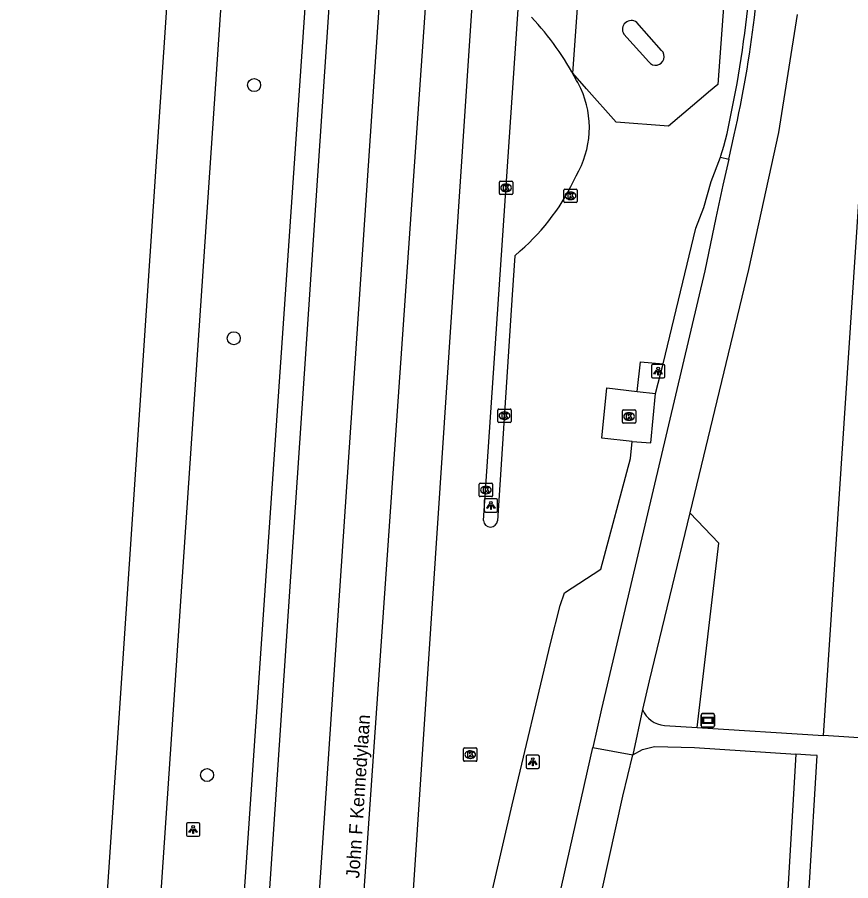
# Model space of a CAD drawing. Extents: x 161848 to 162726, y 385382 to 386521.
# Drawn here: x 161875.7 to 161938.1, y 385867.8 to 385932.3 of the extents above; entities that cross this region are included whole.
import ezdxf

# ---------------------------------------------------------------- set-up
doc = ezdxf.new("R2010")
doc.units = 0
for name, color, linetype in [('IMGEO_Berm_groen', 7, 'Continuous'), ('IMGEO_Boom', 7, 'Continuous'), ('IMGEO_Fietspad_gesloten', 7, 'Continuous'), ('IMGEO_Haag', 7, 'Continuous'), ('IMGEO_Kolk', 7, 'Continuous'), ('IMGEO_Lichtpunt', 7, 'Continuous'), ('IMGEO_Openbare_ruimte_label', 7, 'Continuous'), ('IMGEO_Rijbaan_lokaal_gesloten', 7, 'Continuous'), ('IMGEO_Rijbaan_lokaal_open', 7, 'Continuous'), ('IMGEO_Rijbaan_regionaal_gesloten', 7, 'Continuous'), ('IMGEO_Straatnaambord', 7, 'Continuous'), ('IMGEO_Voetpad_open', 7, 'Continuous')]:
    doc.layers.add(name, color=color, linetype=linetype)

msp = doc.modelspace()

# ---------------------------------------------------------------- linework, layer by layer
at = {"layer": 'IMGEO_Berm_groen'}
for points in [[(161936.046, 385878.605), (161941.769, 385965.23)], [(161898.617, 385953.379), (161890.551, 385835.749), (161884.117, 385831.999), (161885.657, 385854.758), (161892.662, 385958.293), (161898.617, 385953.379)], [(161926.577, 385879.216), (161928.213, 385892.993), (161926.031, 385895.262)]]:
    msp.add_lwpolyline(points, dxfattribs=at)
at = {"layer": 'IMGEO_Boom'}
for centre in [(161893.429, 385927.251), (161891.909, 385908.319), (161889.909, 385875.66)]:
    msp.add_circle(centre, 0.489, dxfattribs=at)
at = {"layer": 'IMGEO_Fietspad_gesloten'}
for points in [[(161934.076, 385932.542), (161932.676, 385923.695), (161930.423, 385913.464), (161926.031, 385895.262)], [(161928.954, 385921.705), (161928.496, 385919.768), (161927.986, 385917.325), (161927.156, 385913.357), (161919.429, 385880.598), (161918.782, 385877.729)], [(161926.031, 385895.262), (161923.002, 385882.707), (161922.49, 385880.558)], [(161922.49, 385880.558), (161921.773, 385877.183)], [(161913.235, 385853.143), (161918.782, 385877.729)], [(161916.36, 385853.003), (161921.012, 385874.074), (161921.773, 385877.183)], [(161918.782, 385877.729), (161921.773, 385877.183)]]:
    msp.add_lwpolyline(points, dxfattribs=at)
at = {"layer": 'IMGEO_Haag'}
msp.add_lwpolyline([(161933.97, 385877.214), (161932.486, 385852.287)], dxfattribs=at)
at = {"layer": 'IMGEO_Kolk'}
for p, q in [((161911.782, 385919.143), (161911.782, 385919.995)), ((161911.857, 385920.069), (161912.709, 385920.069)), ((161912.27, 385919.849), (161912.295, 385919.849)), ((161912.783, 385919.995), (161912.783, 385919.143)), ((161912.293, 385919.289), (161912.268, 385919.289)), ((161916.606, 385918.551), (161916.606, 385919.403)), ((161916.681, 385919.477), (161917.533, 385919.477)), ((161917.094, 385919.257), (161917.119, 385919.257)), ((161917.607, 385919.403), (161917.607, 385918.551)), ((161912.709, 385919.069), (161911.857, 385919.069)), ((161917.117, 385918.697), (161917.092, 385918.697)), ((161917.533, 385918.477), (161916.681, 385918.477)), ((161911.741, 385903.028), (161912.593, 385903.028)), ((161911.666, 385902.102), (161911.666, 385902.954)), ((161912.154, 385902.808), (161912.179, 385902.808)), ((161912.667, 385902.954), (161912.667, 385902.102)), ((161920.986, 385902.043), (161920.986, 385902.895)), ((161921.061, 385902.969), (161921.913, 385902.969)), ((161921.474, 385902.749), (161921.499, 385902.749)), ((161921.987, 385902.895), (161921.987, 385902.043)), ((161912.593, 385902.028), (161911.741, 385902.028)), ((161912.177, 385902.248), (161912.152, 385902.248)), ((161921.913, 385901.969), (161921.061, 385901.969)), ((161921.497, 385902.189), (161921.472, 385902.189)), ((161910.28, 385896.55), (161910.28, 385897.402)), ((161910.355, 385897.476), (161911.207, 385897.476)), ((161910.768, 385897.256), (161910.793, 385897.256)), ((161911.281, 385897.402), (161911.281, 385896.55)), ((161910.791, 385896.696), (161910.766, 385896.696)), ((161911.207, 385896.476), (161910.355, 385896.476)), ((161909.106, 385876.761), (161909.106, 385877.613)), ((161909.181, 385877.687), (161910.033, 385877.687)), ((161909.594, 385877.467), (161909.619, 385877.467)), ((161910.107, 385877.613), (161910.107, 385876.761)), ((161910.033, 385876.687), (161909.181, 385876.687)), ((161909.617, 385876.907), (161909.592, 385876.907))]:
    msp.add_line(p, q, dxfattribs=at)
for points in [[(161911.782, 385919.143), (161911.782, 385919.995)], [(161911.857, 385920.069), (161912.709, 385920.069)], [(161912.783, 385919.995), (161912.783, 385919.143)], [(161912.103, 385919.769), (161912.226, 385919.769), (161912.226, 385919.618), (161912.356, 385919.769), (161912.52, 385919.769), (161912.374, 385919.618), (161912.527, 385919.369), (161912.375, 385919.369), (161912.29, 385919.533), (161912.226, 385919.466), (161912.226, 385919.369), (161912.103, 385919.369), (161912.103, 385919.769)], [(161916.606, 385918.551), (161916.606, 385919.403)], [(161916.681, 385919.477), (161917.533, 385919.477)], [(161916.927, 385919.177), (161917.05, 385919.177), (161917.05, 385919.026), (161917.18, 385919.177), (161917.344, 385919.177), (161917.198, 385919.026), (161917.351, 385918.777), (161917.199, 385918.777), (161917.114, 385918.941), (161917.05, 385918.874), (161917.05, 385918.777), (161916.927, 385918.777), (161916.927, 385919.177)], [(161917.607, 385919.403), (161917.607, 385918.551)], [(161912.709, 385919.069), (161911.857, 385919.069)], [(161917.533, 385918.477), (161916.681, 385918.477)], [(161911.741, 385903.028), (161912.593, 385903.028)], [(161911.666, 385902.102), (161911.666, 385902.954)], [(161911.987, 385902.728), (161912.11, 385902.728), (161912.11, 385902.577), (161912.24, 385902.728), (161912.404, 385902.728), (161912.258, 385902.577), (161912.411, 385902.328), (161912.259, 385902.328), (161912.174, 385902.492), (161912.11, 385902.425), (161912.11, 385902.328), (161911.987, 385902.328), (161911.987, 385902.728)], [(161912.667, 385902.954), (161912.667, 385902.102)], [(161920.986, 385902.043), (161920.986, 385902.895)], [(161921.061, 385902.969), (161921.913, 385902.969)], [(161921.307, 385902.669), (161921.43, 385902.669), (161921.43, 385902.518), (161921.56, 385902.669), (161921.724, 385902.669), (161921.578, 385902.518), (161921.731, 385902.269), (161921.579, 385902.269), (161921.494, 385902.433), (161921.43, 385902.366), (161921.43, 385902.269), (161921.307, 385902.269), (161921.307, 385902.669)], [(161921.987, 385902.895), (161921.987, 385902.043)], [(161912.593, 385902.028), (161911.741, 385902.028)], [(161921.913, 385901.969), (161921.061, 385901.969)], [(161910.28, 385896.55), (161910.28, 385897.402)], [(161910.355, 385897.476), (161911.207, 385897.476)], [(161911.281, 385897.402), (161911.281, 385896.55)], [(161910.601, 385897.176), (161910.724, 385897.176), (161910.724, 385897.025), (161910.854, 385897.176), (161911.018, 385897.176), (161910.872, 385897.025), (161911.025, 385896.776), (161910.873, 385896.776), (161910.788, 385896.94), (161910.724, 385896.873), (161910.724, 385896.776), (161910.601, 385896.776), (161910.601, 385897.176)], [(161911.207, 385896.476), (161910.355, 385896.476)], [(161909.106, 385876.761), (161909.106, 385877.613)], [(161909.181, 385877.687), (161910.033, 385877.687)], [(161909.427, 385877.387), (161909.55, 385877.387), (161909.55, 385877.236), (161909.68, 385877.387), (161909.844, 385877.387), (161909.698, 385877.236), (161909.851, 385876.987), (161909.699, 385876.987), (161909.614, 385877.151), (161909.55, 385877.084), (161909.55, 385876.987), (161909.427, 385876.987), (161909.427, 385877.387)], [(161910.107, 385877.613), (161910.107, 385876.761)], [(161910.033, 385876.687), (161909.181, 385876.687)]]:
    msp.add_lwpolyline(points, dxfattribs=at)
for centre, start, end in [((161911.859, 385919.993), 91.55205, 178.44795), ((161911.859, 385919.993), 91.55205, 178.44795), ((161912.707, 385919.993), 1.55205, 88.44795), ((161912.707, 385919.993), 1.55205, 88.44795), ((161911.859, 385919.145), 181.55205, 268.44795), ((161911.859, 385919.145), 181.55205, 268.44795), ((161912.707, 385919.145), 271.55205, 358.44795), ((161912.707, 385919.145), 271.55205, 358.44795), ((161916.683, 385919.401), 91.55205, 178.44795), ((161916.683, 385919.401), 91.55205, 178.44795), ((161917.531, 385919.401), 1.55205, 88.44795), ((161917.531, 385919.401), 1.55205, 88.44795), ((161916.683, 385918.553), 181.55205, 268.44795), ((161916.683, 385918.553), 181.55205, 268.44795), ((161917.531, 385918.553), 271.55205, 358.44795), ((161917.531, 385918.553), 271.55205, 358.44795), ((161911.743, 385902.952), 91.55205, 178.44795), ((161911.743, 385902.952), 91.55205, 178.44795), ((161912.591, 385902.952), 1.55205, 88.44795), ((161912.591, 385902.952), 1.55205, 88.44795), ((161921.063, 385902.893), 91.55205, 178.44795), ((161921.063, 385902.893), 91.55205, 178.44795), ((161921.911, 385902.893), 1.55205, 88.44795), ((161921.911, 385902.893), 1.55205, 88.44795), ((161911.743, 385902.104), 181.55205, 268.44795), ((161911.743, 385902.104), 181.55205, 268.44795), ((161912.591, 385902.104), 271.55205, 358.44795), ((161912.591, 385902.104), 271.55205, 358.44795), ((161921.063, 385902.045), 181.55205, 268.44795), ((161921.063, 385902.045), 181.55205, 268.44795), ((161921.911, 385902.045), 271.55205, 358.44795), ((161921.911, 385902.045), 271.55205, 358.44795), ((161910.357, 385897.4), 91.55205, 178.44795), ((161910.357, 385897.4), 91.55205, 178.44795), ((161911.205, 385897.4), 1.55205, 88.44795), ((161911.205, 385897.4), 1.55205, 88.44795), ((161910.357, 385896.552), 181.55205, 268.44795), ((161910.357, 385896.552), 181.55205, 268.44795), ((161911.205, 385896.552), 271.55205, 358.44795), ((161911.205, 385896.552), 271.55205, 358.44795), ((161909.183, 385877.611), 91.55205, 178.44795), ((161909.183, 385877.611), 91.55205, 178.44795), ((161910.031, 385877.611), 1.55205, 88.44795), ((161910.031, 385877.611), 1.55205, 88.44795), ((161909.183, 385876.763), 181.55205, 268.44795), ((161909.183, 385876.763), 181.55205, 268.44795), ((161910.031, 385876.763), 271.55205, 358.44795), ((161910.031, 385876.763), 271.55205, 358.44795)]:
    msp.add_arc(centre, 0.0765, start, end, dxfattribs=at)
for centre, major_axis, ratio, start_param, end_param in [((161912.269, 385919.569), (-0.387, 0.002), 0.722429, 4.712389, 7.853982), ((161912.294, 385919.569), (-0.39, 0.002), 0.717154, 1.570796, 4.712389), ((161917.093, 385918.977), (-0.387, 0.002), 0.722429, 4.712389, 7.853982), ((161917.118, 385918.977), (-0.39, 0.002), 0.717154, 1.570796, 4.712389), ((161912.153, 385902.528), (-0.387, 0.002), 0.722429, 4.712389, 7.853982), ((161912.178, 385902.528), (-0.39, 0.002), 0.717154, 1.570796, 4.712389), ((161921.473, 385902.469), (-0.387, 0.002), 0.722429, 4.712389, 7.853982), ((161921.498, 385902.469), (-0.39, 0.002), 0.717154, 1.570796, 4.712389), ((161910.767, 385896.976), (-0.387, 0.002), 0.722429, 4.712389, 7.853982), ((161910.792, 385896.976), (-0.39, 0.002), 0.717154, 1.570796, 4.712389), ((161909.593, 385877.187), (-0.387, 0.002), 0.722429, 4.712389, 7.853982), ((161909.618, 385877.187), (-0.39, 0.002), 0.717154, 1.570796, 4.712389)]:
    msp.add_ellipse(centre, major_axis=major_axis, ratio=ratio, start_param=start_param, end_param=end_param, dxfattribs=at)
at = {"layer": 'IMGEO_Lichtpunt'}
for p, q in [((161923.159, 385906.268), (161923.159, 385905.461)), ((161923.159, 385906.268), (161923.159, 385905.461)), ((161924.061, 385906.363), (161923.253, 385906.363)), ((161924.061, 385906.363), (161923.253, 385906.363)), ((161924.155, 385905.461), (161924.155, 385906.268)), ((161924.155, 385905.461), (161924.155, 385906.268)), ((161923.253, 385905.367), (161924.061, 385905.367)), ((161923.253, 385905.367), (161924.061, 385905.367)), ((161910.658, 385896.218), (161910.658, 385895.411)), ((161910.658, 385896.218), (161910.658, 385895.411)), ((161911.56, 385896.313), (161910.752, 385896.313)), ((161911.56, 385896.313), (161910.752, 385896.313)), ((161911.654, 385895.411), (161911.654, 385896.218)), ((161911.654, 385895.411), (161911.654, 385896.218)), ((161910.752, 385895.317), (161911.56, 385895.317)), ((161910.752, 385895.317), (161911.56, 385895.317)), ((161913.779, 385877.057), (161913.779, 385876.25)), ((161913.779, 385877.057), (161913.779, 385876.25)), ((161914.681, 385877.152), (161913.873, 385877.152)), ((161914.681, 385877.152), (161913.873, 385877.152)), ((161914.775, 385876.25), (161914.775, 385877.057)), ((161914.775, 385876.25), (161914.775, 385877.057)), ((161913.873, 385876.156), (161914.681, 385876.156)), ((161913.873, 385876.156), (161914.681, 385876.156)), ((161889.268, 385872.077), (161888.46, 385872.077)), ((161889.268, 385872.077), (161888.46, 385872.077)), ((161888.366, 385871.982), (161888.366, 385871.175)), ((161888.366, 385871.982), (161888.366, 385871.175)), ((161889.362, 385871.175), (161889.362, 385871.982)), ((161889.362, 385871.175), (161889.362, 385871.982)), ((161888.46, 385871.081), (161889.268, 385871.081)), ((161888.46, 385871.081), (161889.268, 385871.081))]:
    msp.add_line(p, q, dxfattribs=at)
for points in [[(161923.533, 385905.932), (161923.572, 385905.904), (161923.384, 385905.642), (161923.346, 385905.669), (161923.533, 385905.932)], [(161923.635, 385905.884), (161923.682, 385905.884), (161923.682, 385905.562), (161923.635, 385905.562), (161923.635, 385905.884)], [(161923.745, 385905.904), (161923.783, 385905.931), (161923.97, 385905.669), (161923.931, 385905.641), (161923.745, 385905.904)], [(161911.032, 385895.882), (161911.071, 385895.854), (161910.883, 385895.592), (161910.845, 385895.619), (161911.032, 385895.882)], [(161911.134, 385895.834), (161911.181, 385895.834), (161911.181, 385895.512), (161911.134, 385895.512), (161911.134, 385895.834)], [(161911.244, 385895.854), (161911.282, 385895.881), (161911.469, 385895.619), (161911.43, 385895.591), (161911.244, 385895.854)], [(161914.153, 385876.721), (161914.192, 385876.693), (161914.004, 385876.431), (161913.966, 385876.458), (161914.153, 385876.721)], [(161914.255, 385876.673), (161914.302, 385876.673), (161914.302, 385876.351), (161914.255, 385876.351), (161914.255, 385876.673)], [(161914.365, 385876.693), (161914.403, 385876.72), (161914.59, 385876.458), (161914.551, 385876.43), (161914.365, 385876.693)], [(161888.74, 385871.646), (161888.779, 385871.618), (161888.591, 385871.356), (161888.553, 385871.383), (161888.74, 385871.646)], [(161888.842, 385871.598), (161888.889, 385871.598), (161888.889, 385871.276), (161888.842, 385871.276), (161888.842, 385871.598)], [(161888.952, 385871.618), (161888.99, 385871.645), (161889.177, 385871.383), (161889.138, 385871.355), (161888.952, 385871.618)]]:
    msp.add_lwpolyline(points, dxfattribs=at)
for centre in [(161923.658, 385906.066), (161911.157, 385896.016), (161914.278, 385876.855), (161888.865, 385871.78)]:
    msp.add_circle(centre, 0.0994, dxfattribs=at)
for centre, start, end in [((161923.253, 385906.268), 90, 180), ((161923.253, 385906.268), 90, 180), ((161924.061, 385906.268), 0, 90), ((161924.061, 385906.268), 0, 90), ((161923.253, 385905.461), 180, 270), ((161923.253, 385905.461), 180, 270), ((161924.061, 385905.461), 270, 0), ((161924.061, 385905.461), 270, 360), ((161910.752, 385896.218), 90, 180), ((161910.752, 385896.218), 90, 180), ((161911.56, 385896.218), 0, 90), ((161911.56, 385896.218), 0, 90), ((161910.752, 385895.411), 180, 270), ((161910.752, 385895.411), 180, 270), ((161911.56, 385895.411), 270, 0), ((161911.56, 385895.411), 270, 360), ((161913.873, 385877.057), 90, 180), ((161913.873, 385877.057), 90, 180), ((161914.681, 385877.057), 0, 90), ((161914.681, 385877.057), 0, 90), ((161913.873, 385876.25), 180, 270), ((161913.873, 385876.25), 180, 270), ((161914.681, 385876.25), 270, 0), ((161914.681, 385876.25), 270, 360), ((161888.46, 385871.982), 90, 180), ((161888.46, 385871.982), 90, 180), ((161889.268, 385871.982), 0, 90), ((161889.268, 385871.982), 0, 90), ((161888.46, 385871.175), 180, 270), ((161888.46, 385871.175), 180, 270), ((161889.268, 385871.175), 270, 0), ((161889.268, 385871.175), 270, 360)]:
    msp.add_arc(centre, 0.0946, start, end, dxfattribs=at)
at = {"layer": 'IMGEO_Rijbaan_lokaal_gesloten'}
for points in [[(161920.526, 385924.482), (161918.31, 385926.968), (161917.269, 385928.137), (161918.217, 385941.41), (161920.704, 385943.507), (161921.887, 385944.504), (161925.824, 385944.227), (161926.846, 385943.1), (161928.414, 385941.371), (161929.102, 385940.612), (161928.129, 385927.296), (161927.442, 385926.717), (161927.053, 385926.388), (161924.447, 385924.187), (161920.526, 385924.482)], [(161923.927, 385929.848), (161922.062, 385931.937)], [(161921.093, 385931.071), (161922.958, 385928.983)]]:
    msp.add_lwpolyline(points, dxfattribs=at)
for centre, radius, start, end in [((161921.654, 385931.418), 0.66, 51.81499, 211.75964), ((161923.467, 385929.388), 0.651, 218.4697, 45.03915)]:
    msp.add_arc(centre, radius, start, end, dxfattribs=at)
at = {"layer": 'IMGEO_Rijbaan_lokaal_open'}
for points in [[(161910.593, 385894.692), (161915.187, 385962.357), (161915.256, 385963.349)], [(161928.324, 385921.865), (161928.359, 385921.957), (161928.585, 385922.689), (161928.819, 385923.64)], [(161928.954, 385921.705), (161928.958, 385921.721), (161929.35, 385923.544)], [(161924.032, 385906.413), (161926.479, 385916.549), (161927.083, 385918.11), (161927.628, 385920.047), (161928.324, 385921.865)], [(161928.324, 385921.865), (161928.954, 385921.705)], [(161913.351, 385914.864), (161912.946, 385914.481), (161912.747, 385911.57), (161911.643, 385894.679)], [(161922.102, 385904.34), (161922.337, 385906.552), (161924.032, 385906.413)], [(161923.477, 385904.186), (161924.032, 385906.413)], [(161921.722, 385900.609), (161919.455, 385900.841), (161919.828, 385904.612), (161922.102, 385904.34)], [(161922.102, 385904.34), (161923.477, 385904.186)], [(161908.706, 385855.98), (161912.752, 385873.422), (161915.609, 385885.499), (161916.321, 385888.332), (161916.653, 385889.292), (161919.383, 385891.049), (161921.589, 385899.331), (161921.722, 385900.609)]]:
    msp.add_lwpolyline(points, dxfattribs=at)
for centre, radius, start, end in [((161843.747, 385942.568), 87.153, 347.45647, 0.78701), ((161847.573, 385942.248), 83.891, 353.19435, 1.05097), ((161898.599, 385917.643), 21.416, 27.68349, 43.27493), ((161847.807, 385942.23), 83.657, 347.09326, 353.18782), ((161911.345, 385923.974), 7.194, 24.84732, 30.19247), ((161911.496, 385924.062), 7.02, 329.18668, 24.71315), ((161902.699, 385927.156), 16.265, 310.90948, 335.71159), ((161911.119, 385894.73), 0.527, 184.12164, 354.45968)]:
    msp.add_arc(centre, radius, start, end, dxfattribs=at)
at = {"layer": 'IMGEO_Rijbaan_regionaal_gesloten'}
for points in [[(161875.71, 385766.607), (161881.653, 385855.03), (161889.369, 385969.842), (161891.348, 385999.175)], [(161887.667, 385765.77), (161889.229, 385787.874), (161890.255, 385802.397), (161892.576, 385836.929), (161893.738, 385854.209), (161900.311, 385951.981), (161902.378, 385982.726), (161903.388, 385997.75)], [(161891.235, 385763.071), (161897.442, 385853.958), (161907.136, 385997.383)], [(161894.471, 385762.848), (161896.507, 385791.78), (161900.748, 385853.733), (161908.023, 385958.495), (161910.537, 385997.05)], [(161913.944, 385996.717), (161904.434, 385853.538), (161903.301, 385836.47)]]:
    msp.add_lwpolyline(points, dxfattribs=at)
at = {"layer": 'IMGEO_Straatnaambord'}
for p, q in [((161926.887, 385879.349), (161926.887, 385880.149)), ((161926.887, 385880.149), (161926.887, 385879.349)), ((161926.987, 385880.249), (161927.777, 385880.249)), ((161927.777, 385880.249), (161926.987, 385880.249)), ((161927.877, 385880.149), (161927.877, 385879.349)), ((161927.877, 385879.349), (161927.877, 385880.149)), ((161927.777, 385879.249), (161926.987, 385879.249)), ((161926.987, 385879.249), (161927.777, 385879.249))]:
    msp.add_line(p, q, dxfattribs=at)
for points in [[(161926.988, 385879.981), (161927.776, 385879.981), (161927.776, 385879.517), (161926.988, 385879.517), (161926.988, 385879.981)], [(161927.053, 385879.916), (161927.053, 385879.582), (161927.711, 385879.582), (161927.711, 385879.916), (161927.053, 385879.916)]]:
    msp.add_lwpolyline(points, dxfattribs=at)
for centre, start, end in [((161926.987, 385880.149), 90, 180), ((161926.987, 385880.149), 90, 180), ((161927.777, 385880.149), 0, 90), ((161927.777, 385880.149), 360, 90), ((161926.987, 385879.349), 180, 270), ((161926.987, 385879.349), 180, 270), ((161927.777, 385879.349), 270, 0), ((161927.777, 385879.349), 270, 0)]:
    msp.add_arc(centre, 0.1, start, end, dxfattribs=at)
at = {"layer": 'IMGEO_Voetpad_open'}
for points in [[(161921.722, 385900.609), (161923.109, 385900.51), (161923.477, 385904.186)], [(161924.139, 385879.373), (161926.577, 385879.216)], [(161926.577, 385879.216), (161936.046, 385878.605)], [(161947.252, 385877.882), (161945.908, 385877.969), (161936.046, 385878.605)], [(161921.773, 385877.183), (161922.501, 385877.573), (161923.382, 385877.802), (161926.374, 385877.711), (161933.97, 385877.214)], [(161934.084, 385852.209), (161935, 385867.588), (161935.567, 385877.109), (161935.068, 385877.142), (161933.97, 385877.214)]]:
    msp.add_lwpolyline(points, dxfattribs=at)
msp.add_arc((161924.295, 385881.33), 1.963, 203.15389, 265.44276, dxfattribs=at)

# ---------------------------------------------------------------- texts
at = {"layer": 'IMGEO_Openbare_ruimte_label'}
msp.add_text('John F Kennedylaan', height=1, rotation=86.15925, dxfattribs=at).set_placement((161901.294, 385867.91))

doc.saveas('drawing.dxf')
